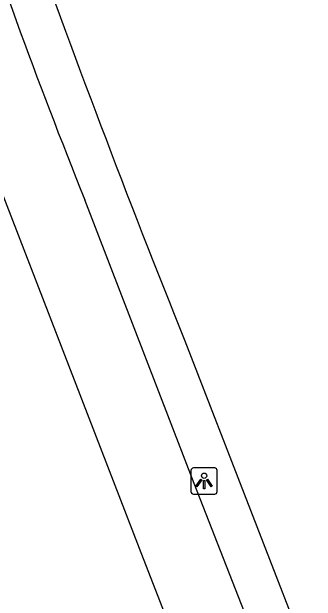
# Model space of a CAD drawing. Extents: x 159689 to 160786, y 387323 to 388339.
# Drawn here: x 159795.86 to 159807.44, y 387804.4 to 387826.82 of the extents above; entities that cross this region are included whole.
import ezdxf

# ---------------------------------------------------------------- set-up
doc = ezdxf.new("R2010")
doc.units = 0
for name, color, linetype in [('IMGEO_Fietspad_open', 7, 'Continuous'), ('IMGEO_Lichtpunt', 7, 'Continuous'), ('IMGEO_Voetpad_open', 7, 'Continuous')]:
    doc.layers.add(name, color=color, linetype=linetype)

msp = doc.modelspace()

# ---------------------------------------------------------------- linework, layer by layer
at = {"layer": 'IMGEO_Fietspad_open'}
for points in [[(159793.605, 387824.869), (159793.755, 387824.446), (159793.907, 387824.023), (159800.714, 387806.414), (159802.631, 387801.455), (159803.248, 387799.949)], [(159805.947, 387800.838), (159802.802, 387808.877), (159798.637, 387819.672)]]:
    msp.add_lwpolyline(points, dxfattribs=at)
msp.add_arc((160011.776, 387905.006), 229.587, 198.17613, 201.8196, dxfattribs=at)
at = {"layer": 'IMGEO_Lichtpunt'}
for p, q in [((159802.68, 387809.374), (159802.68, 387808.567)), ((159802.68, 387809.374), (159802.68, 387808.567)), ((159803.582, 387809.469), (159802.774, 387809.469)), ((159803.582, 387809.469), (159802.774, 387809.469)), ((159803.676, 387808.567), (159803.676, 387809.374)), ((159803.676, 387808.567), (159803.676, 387809.374)), ((159802.774, 387808.473), (159803.582, 387808.473)), ((159802.774, 387808.473), (159803.582, 387808.473))]:
    msp.add_line(p, q, dxfattribs=at)
for points in [[(159803.054, 387809.038), (159803.093, 387809.01), (159802.905, 387808.748), (159802.867, 387808.775), (159803.054, 387809.038)], [(159803.156, 387808.99), (159803.203, 387808.99), (159803.203, 387808.668), (159803.156, 387808.668), (159803.156, 387808.99)], [(159803.266, 387809.01), (159803.304, 387809.037), (159803.491, 387808.775), (159803.452, 387808.747), (159803.266, 387809.01)]]:
    msp.add_lwpolyline(points, dxfattribs=at)
msp.add_circle((159803.179, 387809.172), 0.0994, dxfattribs=at)
for centre, start, end in [((159802.774, 387809.374), 90, 180), ((159802.774, 387809.374), 90, 180), ((159803.582, 387809.374), 0, 90), ((159803.582, 387809.374), 0, 90), ((159802.774, 387808.567), 180, 270), ((159802.774, 387808.567), 180, 270), ((159803.582, 387808.567), 270, 0), ((159803.582, 387808.567), 270, 360)]:
    msp.add_arc(centre, 0.0946, start, end, dxfattribs=at)
at = {"layer": 'IMGEO_Voetpad_open'}
msp.add_lwpolyline([(159802.446, 387814.304), (159807.443, 387801.424)], dxfattribs=at)
msp.add_arc((160194.277, 387971.822), 422.308, 197.13283, 201.90032, dxfattribs=at)

doc.saveas('drawing.dxf')
